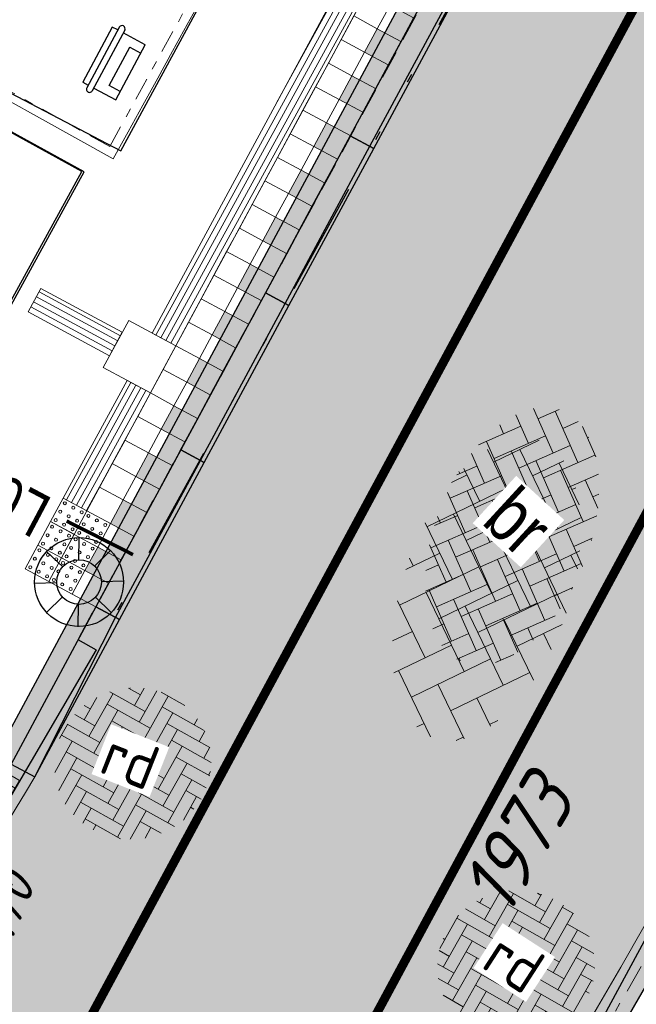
# Model space of a CAD drawing. Header units: metres. Extents: x 111546 to 149831, y 498798 to 507863.
# Tile 841 of 1056: x 111916 to 111923, y 501718 to 501729. Entities that reach past the tile are written whole.
import ezdxf
from ezdxf.enums import TextEntityAlignment as Align

# ---------------------------------------------------------------- set-up
doc = ezdxf.new("R2010")
doc.units = ezdxf.units.M
for name, pattern in [('DASHDOT', [25.4, 12.7, -6.35, 0, -6.35]), ('DASHDOT2', [12.7, 6.35, -3.175, 0, -3.175]), ('DIVIDE', [31.75, 12.7, -6.35, 0, -6.35, 0, -6.35]), ('HIDDEN2', [4.7625, 3.175, -1.5875]), ('JIS_02_0.7', [1.35, 0.75, -0.6]), ('VW-1-1_STREEP', [2, 1, -1])]:
    doc.linetypes.add(name, pattern=pattern)
for name, color, linetype in [('0-hoogte mv-bestaand', 253, 'Continuous'), ('2-bs-Streng regenwater  aanlegjaar', 252, 'Continuous'), ('3-bs-materiaal scheiding', 200, 'HIDDEN2'), ('3-detail-tegels', 7, 'Continuous'), ('3-nw-abri', 3, 'Continuous'), ('3-nw-bushalte-mindervalide-verwijderen deze layer', 7, 'Continuous'), ('3-NW-HV-316010+318010-Afwerken zandbed voor wegfundering en menggranulaat-opp', 20, 'Continuous'), ('3-nw-markering', 7, 'Continuous'), ('3-nw-object-hondepoepbakken en afvalbakken', 2, 'Continuous'), ('3-vw-abri', 2, 'Continuous'), ('3-vw-band-bushalteband', 151, 'DIVIDE'), ('3-vw-band-ob 6x20', 30, 'Continuous'), ('3-vw-band-trb-13-15x25', 230, 'Continuous'), ('3-vw-HV-304010-Opbreken tegels-opp', 150, 'AI-KADASTRAAL'), ('3-vw-lichtmast- ter (ver)plaatsen-verwijderen', 200, 'Continuous'), ('3-vw-verkeersbord tekst', 3, 'JIS_02_0.7')]:
    doc.layers.add(name, color=color, linetype=linetype)
for name, color, linetype, lineweight in [('3-nw-arcering-rijweg', 7, 'Continuous', 13), ('3-nw-band-bushalteband-HOV band Struijk verwo', 7, 'Continuous', 13), ('3-nw-band-ob 10x20', 7, 'Continuous', 13), ('3-nw-band-ob 10x20-achterkant', 7, 'DASHDOT', 13), ('3-nw-band-trb18-20x20-achterkant-stelspecie', 103, 'DASHDOT2', 15), ('3-nw-band-trb18-20x20-voorkant-stelspecie', 103, 'Continuous', 15), ('3-nw-bushalte-mindervalide-N', 7, 'Continuous', 15), ('3-nw-kolk trottoir', 7, 'Continuous', 13), ('3-nw-mat-gel-geleidelijn tegels', 7, 'Continuous', 13), ('3-nw-text-20-herinrichting', 7, 'Continuous', 15), ('3-vw-kolk-trottoirkolk', 50, 'Continuous', 13), ('3-vw-object-hondepoepbakken en afvalbakken', 7, 'Continuous', 13), ('3-vw-verharding', 3, 'Continuous', 15), ('3-vw-verkeersbord-paal', 7, 'Continuous', 15)]:
    doc.layers.add(name, color=color, linetype=linetype, lineweight=lineweight)
doc.layers.add('3-nw-menggranulaat', color=7, linetype='Continuous', lineweight=13, true_color=0xebebeb)
doc.styles.get("Standard").update_dxf_attribs({"font": 'isocp-ie.shx'})
doc.styles.add('veysel', font='isocp-ie.shx', dxfattribs={"height": 0.1})
doc.styles.add('Zaanstad 1-100 3.5mm', font='ARIALN.TTF', dxfattribs={"height": 0.35})
doc.styles.add('Zaanstad 1-200 1.8mm', font='ARIALN.TTF', dxfattribs={"height": 0.36})
doc.linetypes.add('AI-KADASTRAAL', pattern='A,5.5,-2,["K",Standard,S=1.8,R=0,X=0,Y=-0.9],-2,5.5,-2,[5,NLCS.SHX,S=0.75,R=0,X=0,Y=0],-2', length=19)

# ---------------------------------------------------------------- blocks, each defined once
blk = doc.blocks.new('Q21')
at = {"color": 0, "linetype": 'ByBlock', "lineweight": -2}
for p, q in [((-0.003, 0.25), (0.001, 0.5)), ((-0.181, 0.172), (-0.363, 0.343)), ((0.173, 0.18), (0.351, 0.353)), ((0.25, 0.008), (0.5, 0.015)), ((-0.25, -0.008), (-0.5, -0.015)), ((-0.186, -0.167), (-0.365, -0.341)), ((0.183, -0.171), (0.357, -0.336)), ((-0.01, -0.25), (-0.014, -0.5))]:
    blk.add_line(p, q, dxfattribs=at)
for radius in [0.498, 0.25]:
    blk.add_circle((0, 0), radius, dxfattribs=at)
blk = doc.blocks.new('3-vw-BSS keperverband')
at = {"ltscale": 0.1}
for p, q in [((-2.151, 0.958), (-0.136, 2.972)), ((-2.151, 2.442), (-1.769, 2.824)), ((0.293, 2.969), (1.562, 1.7)), ((0.819, 2.442), (1.273, 2.897)), ((-2.4, 2.692), (-1.408, 1.7)), ((0.819, 0.958), (2.523, 2.661)), ((-5.121, 0.958), (-3.949, 2.129)), ((-3.521, 2.327), (-1.408, 0.215)), ((-0.666, 2.442), (1.562, 0.215)), ((2.304, 2.442), (4.531, 0.215)), ((-4.488, 1.81), (-4.378, 1.7)), ((4.298, 1.934), (4.531, 1.7)), ((-5.121, -0.527), (-2.893, 1.7)), ((-2.151, -0.527), (0.077, 1.7)), ((0.819, -0.527), (3.047, 1.7)), ((3.789, 0.958), (4.578, 1.747)), ((-5.259, 1.096), (-4.378, 0.215)), ((-3.636, 0.958), (-1.408, -1.27)), ((-0.666, 0.958), (1.562, -1.27)), ((2.304, 0.958), (4.531, -1.27)), ((3.789, -0.527), (5.324, 1.007)), ((5.274, 0.958), (5.469, 0.763)), ((-5.658, 0.01), (-4.378, -1.27)), ((-4.735, -1.627), (-2.893, 0.215)), ((-2.151, -2.012), (0.077, 0.215)), ((0.819, -2.012), (3.047, 0.215)), ((3.789, -2.012), (5.651, -0.15)), ((-3.636, -0.527), (-1.408, -2.755)), ((-0.666, -0.527), (1.562, -2.755)), ((2.304, -0.527), (3.92, -2.144)), ((5.274, -0.527), (5.482, -0.736)), ((-3.818, -2.194), (-2.893, -1.27)), ((-1.517, -2.864), (0.077, -1.27)), ((1.442, -2.875), (3.047, -1.27)), ((-3.636, -2.012), (-3.194, -2.454)), ((-0.666, -2.012), (0.291, -2.969)), ((2.304, -2.012), (2.858, -2.566)), ((-0.14, -2.972), (0.077, -2.755))]:
    blk.add_line(p, q, dxfattribs=at)
blk = doc.blocks.new('straatkolk_M')
at = {"linetype": 'Continuous'}
for p, q in [((-0.404, 0.475), (-0.569, -0.255)), ((0.569, 0.255), (-0.404, 0.475)), ((0.569, 0.255), (0.404, -0.475)), ((0.404, -0.475), (-0.569, -0.255))]:
    blk.add_line(p, q, dxfattribs=at)
blk = doc.blocks.new('Bestaande trottoirkolk')
for points in [[(-0.4, 0.374), (-0.4, 0.748)], [(-0.2, 0.374), (-0.2, 0.748)], [(0, 0.374), (0, 0.748)], [(0.2, 0.374), (0.2, 0.748)], [(0.4, 0.374), (0.4, 0.748)], [(-0.499, 0.374), (0.499, 0.374)]]:
    blk.add_lwpolyline(points)
at = {"rotation": 12.74062106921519}
blk.add_blockref('straatkolk_M', (0, 0.374), dxfattribs=at)
blk = doc.blocks.new('3-vuilnisbak')
for points in [[(0.35, 0.14), (0.35, 0.42), (-0.35, 0.42), (-0.35, 0.14)], [(0.245, 0.42), (0.245, 0.28), (-0.245, 0.28), (-0.245, 0.42)], [(-0.385, 0.14), (0.385, 0.14)], [(-0.383, 0.07), (0.385, 0.07)], [(-0.35, 0.07), (-0.35, 0), (0.35, 0), (0.35, 0.07)]]:
    blk.add_lwpolyline(points)
for centre, start, end in [((-0.385, 0.105), 90, 270), ((0.385, 0.105), 270, 90)]:
    blk.add_arc(centre, 0.035, start, end)
blk = doc.blocks.new('*U420')
blk.add_line((0.225, 0), (-0.225, 0))
for points in [[(-0.28, -0.262), (-0.28, 0)], [(0, -0.262), (0, 0)], [(-0.14, -0.262), (-0.14, 0)], [(0.14, -0.262), (0.14, 0)], [(0.28, -0.262), (0.28, 0)], [(0.349, -0.262), (-0.349, -0.262)]]:
    blk.add_lwpolyline(points)
at = {"xscale": -0.7000000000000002, "yscale": 0.7000000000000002, "zscale": 0.7000000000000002, "rotation": 347.2593789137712}
blk.add_blockref('straatkolk_M', (0, -0.262), dxfattribs=at)
at = {"linetype": 'DASHDOT', "lineweight": 5, "width": 0.665014}
blk.add_text('tk', height=0.3703, rotation=179.9746, dxfattribs=at).set_placement((0.214, 0.438))
blk = doc.blocks.new('HOV band Struijk Verwo - verloopband naar 13-15 lang 2.00 m')
blk.add_lwpolyline([(0, 0), (2, 0), (2, 0.3), (0, 0.3)], close=True)
blk.add_lwpolyline([(0, 0), (2, 0.05)])
blk = doc.blocks.new('HOV band Struijk Verwo - lang 2.00 meter')
blk.add_lwpolyline([(0, 0), (2, 0), (2, 0.3), (0, 0.3)], close=True)
blk.add_lwpolyline([(0, 0.05), (2, 0.05)])
blk = doc.blocks.new('A$C64341721')
at = {"ltscale": 0.02}
blk.add_lwpolyline([(0.203, 0.221), (0.424, 0.018), (0.221, -0.203), (0, 0)], close=True, dxfattribs=at)
for centre in [(0.205, 0.161), (0.06, 0.003), (0.133, 0.082), (0.212, 0.009), (0.285, 0.088), (0.364, 0.015), (0.139, -0.07), (0.291, -0.064), (0.219, -0.143)]:
    blk.add_circle(centre, 0.0169, dxfattribs=at)

msp = doc.modelspace()

# ---------------------------------------------------------------- hatches: boundary and pattern name
at = {"layer": '3-nw-arcering-rijweg'}
h = msp.add_hatch(dxfattribs=at)
h.set_pattern_fill('AVH-BSS_KEIFORMAAT_ELLEBOOG', color=256, scale=2, angle=93.73247, pattern_type=2)
h.set_pattern_definition([(113.756, (111921.45859, 501724.6872), (-0.276803, 0.10761), [0.63, -0.21]), (23.756, (111921.07417, 501724.51802), (-0.276803, 0.10761), [0.63, -0.21])])
edge = h.paths.add_edge_path()
edge.add_ellipse((111921.6158, 501722.8798), major_axis=(-0.5538, -1.4092), ratio=0.5677801, start_angle=0, end_angle=360)
h = msp.add_hatch(dxfattribs=at)
h.set_pattern_fill('AVH-BSS_DIKFORMAAT_ELLEBOOG', color=256, scale=2, pattern_type=2)
h.set_pattern_definition([(60.802, (111917.11857, 501721.92052), (-0.0531446, 0.187786), [0.552, -0.276]), (330.802, (111916.75717, 501722.12248), (-0.0531446, 0.187786), [0.552, -0.276])])
edge = h.paths.add_edge_path()
edge.add_ellipse((111917.3655, 501720.3309), major_axis=(0.8297, 0.3028), ratio=0.9556885, start_angle=0, end_angle=360)
h = msp.add_hatch(dxfattribs=at)
h.set_pattern_fill('AVH-BSS_DIKFORMAAT_ELLEBOOG', color=256, scale=2, pattern_type=2)
h.set_pattern_definition([(60.419, (111923.61411, 501719.01647), (-0.051889, 0.188137), [0.552, -0.276]), (330.419, (111923.25407, 501719.22084), (-0.051889, 0.188137), [0.552, -0.276])])
edge = h.paths.add_edge_path()
edge.add_ellipse((111921.6597, 501718.0631), major_axis=(0.8731, 0.1335), ratio=0.9556885, start_angle=0, end_angle=360)
at = {"layer": '3-nw-band-bushalteband-HOV band Struijk verwo', "lineweight": 9}
h = msp.add_hatch(color=256, dxfattribs=at)
h.dxf.hatch_style = 1
h.paths.add_polyline_path([(111919.9624, 501728.3024), (111920.1048, 501728.5664), (111920.3689, 501728.424), (111920.2265, 501728.16)])
h = msp.add_hatch(color=256, dxfattribs=at)
h.dxf.hatch_style = 1
h.paths.add_polyline_path([(111919.6776, 501727.7743), (111919.82, 501728.0383), (111920.0841, 501727.8959), (111919.9417, 501727.6319)])
h = msp.add_hatch(color=256, dxfattribs=at)
h.dxf.hatch_style = 1
h.paths.add_polyline_path([(111919.3928, 501727.2462), (111919.5352, 501727.5102), (111919.7992, 501727.3678), (111919.6568, 501727.1038)])
h = msp.add_hatch(color=256, dxfattribs=at)
h.dxf.hatch_style = 1
h.paths.add_polyline_path([(111919.108, 501726.7181), (111919.2504, 501726.9821), (111919.5144, 501726.8397), (111919.372, 501726.5757)])
h = msp.add_hatch(color=256, dxfattribs=at)
h.dxf.hatch_style = 1
h.paths.add_polyline_path([(111918.8232, 501726.19), (111918.9656, 501726.4541), (111919.2296, 501726.3116), (111919.0872, 501726.0476)])
h = msp.add_hatch(color=256, dxfattribs=at)
h.dxf.hatch_style = 1
h.paths.add_polyline_path([(111918.5383, 501725.6619), (111918.6807, 501725.926), (111918.9448, 501725.7836), (111918.8024, 501725.5195)])
h = msp.add_hatch(color=256, dxfattribs=at)
h.dxf.hatch_style = 1
h.paths.add_polyline_path([(111918.2535, 501725.1338), (111918.3959, 501725.3979), (111918.66, 501725.2555), (111918.5176, 501724.9914)])
h = msp.add_hatch(color=256, dxfattribs=at)
h.dxf.hatch_style = 1
h.paths.add_polyline_path([(111917.9687, 501724.6057), (111918.1111, 501724.8698), (111918.3752, 501724.7274), (111918.2327, 501724.4633)])
h = msp.add_hatch(color=256, dxfattribs=at)
h.dxf.hatch_style = 1
h.paths.add_polyline_path([(111917.6839, 501724.0777), (111917.8263, 501724.3417), (111918.0903, 501724.1993), (111917.9479, 501723.9352)])
h = msp.add_hatch(color=256, dxfattribs=at)
h.dxf.hatch_style = 1
h.paths.add_polyline_path([(111917.3991, 501723.5496), (111917.5415, 501723.8136), (111917.8055, 501723.6712), (111917.6631, 501723.4072)])
h = msp.add_hatch(color=256, dxfattribs=at)
h.dxf.hatch_style = 1
h.paths.add_polyline_path([(111917.1143, 501723.0215), (111917.2567, 501723.2855), (111917.5207, 501723.1431), (111917.3783, 501722.8791)])
h = msp.add_hatch(color=256, dxfattribs=at)
h.dxf.hatch_style = 1
h.paths.add_polyline_path([(111916.8294, 501722.4934), (111916.9718, 501722.7574), (111917.2359, 501722.615), (111917.0935, 501722.351)])
at = {"layer": '3-nw-bushalte-mindervalide-N', "ltscale": 0.02}
h = msp.add_hatch(dxfattribs=at)
h.set_pattern_fill('ANSI31', color=256, scale=0.02, angle=425.81403)
h.set_pattern_definition([(61.2893, (111915.90082, 501721.45924), (-0.0556931, 0.0305046), [])])
h.paths.add_polyline_path([(111921.8589, 501733.074), (111922.1193, 501732.9335), (111917.8471, 501725.0122), (111917.583, 501725.1546)])
h = msp.add_hatch(dxfattribs=at)
h.set_pattern_fill('ANSI31', color=256, scale=0.02, angle=336.18511)
h.set_pattern_definition([(331.6604, (111912.605396, 501727.327945), (0.03014325, 0.0558895), [])])
h.paths.add_polyline_path([(111917.2478, 501725.165), (111917.1054, 501724.9009), (111916.194, 501725.3925), (111916.3364, 501725.6566)])
h = msp.add_hatch(dxfattribs=at)
h.set_pattern_fill('ANSI31', color=256, scale=0.02, angle=425.81403)
h.set_pattern_definition([(61.2893, (111915.31879, 501720.38007), (-0.0556931, 0.0305046), [])])
h.paths.add_polyline_path([(111917.3017, 501724.6246), (111917.5623, 501724.4841), (111916.8502, 501723.1639), (111916.5862, 501723.3063)])
at = {"layer": '3-nw-menggranulaat', "ltscale": 0.02}
h = msp.add_hatch(color=256, dxfattribs=at)
h.dxf.hatch_style = 1
edge = h.paths.add_edge_path(flags=17)
edge.add_line((111945.4205, 501891.0356), (111945.6729, 501890.794))
edge.add_line((111945.6729, 501890.794), (111945.6874, 501890.807))
edge.add_line((111945.6874, 501890.807), (111945.7046, 501890.8177))
edge.add_line((111945.7046, 501890.8177), (111945.7238, 501890.8259))
edge.add_line((111945.7238, 501890.8259), (111945.7445, 501890.8318))
edge.add_line((111945.7445, 501890.8318), (111945.7662, 501890.8351))
edge.add_line((111945.7662, 501890.8351), (111945.7883, 501890.836))
edge.add_line((111945.7883, 501890.836), (111945.8102, 501890.8344))
edge.add_line((111945.8102, 501890.8344), (111945.8314, 501890.8303))
edge.add_line((111945.8314, 501890.8303), (111945.8513, 501890.8237))
edge.add_line((111945.8513, 501890.8237), (111945.8693, 501890.8145))
edge.add_line((111945.8693, 501890.8145), (111945.8849, 501890.8028))
edge.add_arc((111943.4234, 501888.1077), 3.65, -30.75903, 47.59341, ccw=False)
edge.add_line((111946.56, 501886.241), (111946.396, 501885.9655))
edge.add_line((111946.396, 501885.9655), (111953.9762, 501881.4542))
edge.add_line((111953.9762, 501881.4542), (111958.2826, 501888.69))
edge.add_line((111958.2826, 501888.69), (111956.8741, 501889.9773))
edge.add_line((111956.8741, 501889.9773), (111951.4568, 501894.3664))
edge.add_line((111951.4568, 501894.3664), (111933.3048, 501910.9454))
edge.add_arc((111934.4175, 501912.1637), 1.65, 137.59341, 227.59341, ccw=False)
edge.add_line((111933.1992, 501913.2764), (111952.7546, 501934.6874))
edge.add_line((111952.7546, 501934.6874), (111952.7652, 501934.6999))
edge.add_line((111952.7652, 501934.6999), (111952.7884, 501934.7244))
edge.add_line((111952.7884, 501934.7244), (111958.8189, 501941.3271))
edge.add_arc((111962.9907, 501937.5168), 5.65, 65.58791, 137.59341, ccw=False)
edge.add_line((111965.3258, 501942.6617), (111990.2953, 501931.3286))
edge.add_line((111990.2953, 501931.3286), (111992.5123, 501928.7742))
edge.add_line((111992.5123, 501928.7742), (111996.2832, 501938.3855))
edge.add_line((111996.2832, 501938.3855), (111993.0828, 501937.6602))
edge.add_line((111993.0828, 501937.6602), (111947.8566, 501958.1872))
edge.add_line((111947.8566, 501958.1872), (111944.1829, 501950.2846))
edge.add_line((111944.1829, 501950.2846), (111946.0273, 501949.4554))
edge.add_arc((111943.3152, 501943.3934), 6.641, -41.72574, 65.89655, ccw=False)
edge.add_line((111948.2716, 501938.9734), (111948.2104, 501938.9056))
edge.add_line((111948.2104, 501938.9056), (111948.1767, 501938.8686))
edge.add_line((111948.1767, 501938.8686), (111919.7385, 501908.7564))
edge.add_line((111919.7385, 501908.7564), (111924.5965, 501904.3126))
edge.add_line((111924.5965, 501904.3126), (111926.7841, 501906.8548))
edge.add_line((111926.7841, 501906.8548), (111926.8718, 501906.9396))
edge.add_arc((111927.9845, 501905.4644), 1.8478, 39.9448, 127.02577, ccw=False)
edge.add_line((111929.4011, 501906.6508), (111929.3935, 501906.5287))
edge.add_line((111929.3935, 501906.5287), (111929.4066, 501906.5141))
edge.add_line((111929.4066, 501906.5141), (111929.4175, 501906.497))
edge.add_line((111929.4175, 501906.497), (111929.426, 501906.4777))
edge.add_line((111929.426, 501906.4777), (111929.4321, 501906.4569))
edge.add_line((111929.4321, 501906.4569), (111929.4359, 501906.4352))
edge.add_line((111929.4359, 501906.4352), (111929.4371, 501906.4131))
edge.add_line((111929.4371, 501906.4131), (111929.4359, 501906.3911))
edge.add_line((111929.4359, 501906.3911), (111929.4321, 501906.3699))
edge.add_line((111929.4321, 501906.3699), (111929.4257, 501906.35))
edge.add_line((111929.4257, 501906.35), (111929.4167, 501906.3319))
edge.add_line((111929.4167, 501906.3319), (111929.338, 501906.2428))
edge.add_line((111929.338, 501906.2428), (111945.4205, 501891.0356))
edge = h.paths.add_edge_path()
edge.add_line((111939.0689, 501884.2217), (111923.2649, 501898.6751))
edge.add_line((111923.2649, 501898.6751), (111923.0035, 501899.3073))
edge.add_line((111923.0035, 501899.3073), (111922.989, 501899.2943))
edge.add_line((111922.989, 501899.2943), (111922.9719, 501899.2837))
edge.add_line((111922.9719, 501899.2837), (111922.9527, 501899.2756))
edge.add_line((111922.9527, 501899.2756), (111922.932, 501899.2699))
edge.add_line((111922.932, 501899.2699), (111922.9104, 501899.2666))
edge.add_line((111922.9104, 501899.2666), (111922.8883, 501899.2659))
edge.add_line((111922.8883, 501899.2659), (111922.8665, 501899.2676))
edge.add_line((111922.8665, 501899.2676), (111922.8453, 501899.2718))
edge.add_line((111922.8453, 501899.2718), (111922.8254, 501899.2785))
edge.add_line((111922.8254, 501899.2785), (111922.8074, 501899.2877))
edge.add_line((111922.8074, 501899.2877), (111922.7918, 501899.2994))
edge.add_line((111922.7918, 501899.2994), (111922.7244, 501899.361))
edge.add_arc((111923.7904, 501900.8134), 1.8016, 142.46827, 233.72181, ccw=False)
edge.add_line((111922.3617, 501901.9109), (111924.5902, 501904.3072))
edge.add_line((111924.5902, 501904.3072), (111919.7344, 501908.7519))
edge.add_line((111919.7344, 501908.7519), (111909.1625, 501897.0827))
edge.add_line((111909.1625, 501897.0827), (111913.8523, 501892.7753))
edge.add_line((111913.8523, 501892.7753), (111915.8761, 501894.9148))
edge.add_arc((111917.0874, 501893.8799), 1.5932, 61.0323, 139.48943, ccw=False)
edge.add_line((111917.8591, 501895.2738), (111918.9555, 501894.4073))
edge.add_line((111918.9555, 501894.4073), (111918.9686, 501894.3928))
edge.add_line((111918.9686, 501894.3928), (111918.9794, 501894.3756))
edge.add_line((111918.9794, 501894.3756), (111918.9879, 501894.3564))
edge.add_line((111918.9879, 501894.3564), (111918.9939, 501894.3357))
edge.add_line((111918.9939, 501894.3357), (111918.9976, 501894.314))
edge.add_line((111918.9976, 501894.314), (111918.9988, 501894.2919))
edge.add_line((111918.9988, 501894.2919), (111918.9974, 501894.27))
edge.add_line((111918.9974, 501894.27), (111918.9936, 501894.2488))
edge.add_line((111918.9936, 501894.2488), (111918.9871, 501894.2289))
edge.add_line((111918.9871, 501894.2289), (111918.9781, 501894.2108))
edge.add_line((111918.9781, 501894.2108), (111918.9664, 501894.1952))
edge.add_line((111918.9664, 501894.1952), (111937.2225, 501877.2639))
edge.add_line((111937.2225, 501877.2639), (111937.3506, 501877.4043))
edge.add_line((111937.3506, 501877.4043), (111937.3651, 501877.4173))
edge.add_line((111937.3651, 501877.4173), (111937.3822, 501877.4279))
edge.add_line((111937.3822, 501877.4279), (111937.4014, 501877.4361))
edge.add_line((111937.4014, 501877.4361), (111937.4221, 501877.4419))
edge.add_line((111937.4221, 501877.4419), (111937.4437, 501877.4452))
edge.add_line((111937.4437, 501877.4452), (111937.4658, 501877.446))
edge.add_line((111937.4658, 501877.446), (111937.4876, 501877.4444))
edge.add_line((111937.4876, 501877.4444), (111937.5088, 501877.4403))
edge.add_line((111937.5088, 501877.4403), (111937.5286, 501877.4336))
edge.add_line((111937.5286, 501877.4336), (111937.5466, 501877.4245))
edge.add_line((111937.5466, 501877.4245), (111937.5622, 501877.4128))
edge.add_line((111937.5622, 501877.4128), (111938.7544, 501876.3239))
edge.add_arc((111936.2929, 501873.6289), 3.65, -30.75903, 47.59341, ccw=False)
edge.add_line((111939.4294, 501871.7622), (111938.385, 501870.0074))
edge.add_arc((111935.2485, 501871.8741), 3.65, 245.34011, 329.24097, ccw=False)
edge.add_line((111933.7256, 501868.557), (111929.0206, 501864.0685))
edge.add_arc((111924.456, 501860.7388), 5.65, -42.41791, 36.11015, ccw=False)
edge.add_line((111928.6271, 501856.9276), (111889.9448, 501814.5917))
edge.add_line((111889.9448, 501814.5917), (111889.9191, 501814.5632))
edge.add_line((111889.9191, 501814.5632), (111886.2337, 501810.5301))
edge.add_arc((111888.7069, 501808.2704), 3.35, 137.58209, 197.54111)
edge.add_line((111885.5126, 501807.2607), (111890.1896, 501792.4643))
edge.add_arc((111884.8023, 501790.7615), 5.65, -42.58489, 17.54111, ccw=False)
edge.add_line((111888.9623, 501786.9382), (111860.4469, 501755.9116))
edge.add_line((111860.4469, 501755.9116), (111859.2031, 501754.8538))
edge.add_arc((111856.663, 501757.1884), 3.45, 227.41511, 317.41511, ccw=False)
edge.add_line((111854.3284, 501754.6482), (111853.4568, 501755.1777))
edge.add_line((111853.4568, 501755.1777), (111841.6617, 501766.0181))
edge.add_line((111841.6617, 501766.0181), (111839.7535, 501767.7719))
edge.add_line((111839.7535, 501767.7719), (111835.8964, 501763.5751))
edge.add_line((111835.8964, 501763.5751), (111836.3161, 501763.1893))
edge.add_line((111836.3161, 501763.1893), (111876.9192, 501725.8727))
edge.add_line((111876.9192, 501725.8727), (111896.1196, 501708.2263))
edge.add_line((111896.1196, 501708.2263), (111899.9767, 501712.4231))
edge.add_line((111899.9767, 501712.4231), (111865.4492, 501744.1559))
edge.add_line((111865.4492, 501744.1559), (111865.3726, 501744.498))
edge.add_arc((111868.3838, 501747.7744), 4.45, 137.6472, 227.41511, ccw=False)
edge.add_line((111865.0952, 501750.7724), (111898.3784, 501787.2824))
edge.add_arc((111895.9027, 501789.5392), 3.35, 317.64716, 383.53609)
edge.add_line((111898.974, 501790.877), (111897.9326, 501793.2678))
edge.add_line((111897.9326, 501793.2678), (111893.2508, 501804.0168))
edge.add_arc((111897.6973, 501805.9535), 4.85, 137.58209, 203.53609, ccw=False)
edge.add_line((111894.1169, 501809.225), (111896.1368, 501811.4357))
edge.add_line((111896.1368, 501811.4357), (111933.9229, 501852.7908))
edge.add_arc((111938.094, 501848.9797), 5.65, 58.6164, 137.58209, ccw=False)
edge.add_line((111941.0363, 501853.8031), (111953.1191, 501846.4325))
edge.add_line((111953.1191, 501846.4325), (111956.6082, 501852.1523))
edge.add_line((111956.6082, 501852.1523), (111946.6541, 501858.2243))
edge.add_arc((111949.5965, 501863.0477), 5.65, 149.24097, 238.6164, ccw=False)
edge.add_line((111944.7413, 501865.9373), (111953.9493, 501881.412))
edge.add_line((111953.9493, 501881.412), (111946.3755, 501885.9311))
edge.add_line((111946.3755, 501885.9311), (111945.5156, 501884.4862))
edge.add_arc((111942.3791, 501886.3529), 3.65, 227.59341, 329.24097, ccw=False)
edge.add_line((111939.9176, 501883.6579), (111939.889, 501883.6834))
edge.add_line((111939.889, 501883.6834), (111939.8577, 501883.7108))
edge.add_line((111939.8577, 501883.7108), (111939.7902, 501883.77))
edge.add_line((111939.7902, 501883.77), (111939.7218, 501883.8337))
edge.add_line((111939.7218, 501883.8337), (111939.6895, 501883.8666))
edge.add_line((111939.6895, 501883.8666), (111939.6596, 501883.8999))
edge.add_line((111939.6596, 501883.8999), (111939.6328, 501883.9333))
edge.add_line((111939.6328, 501883.9333), (111939.6101, 501883.9666))
edge.add_line((111939.6101, 501883.9666), (111939.5924, 501883.9996))
edge.add_line((111939.5924, 501883.9996), (111939.5804, 501884.032))
edge.add_line((111939.5804, 501884.032), (111939.5751, 501884.0637))
edge.add_line((111939.5751, 501884.0637), (111939.5772, 501884.0942))
edge.add_line((111939.5772, 501884.0942), (111939.5814, 501884.109))
edge.add_line((111939.5814, 501884.109), (111939.5877, 501884.1235))
edge.add_line((111939.5877, 501884.1235), (111939.5963, 501884.1376))
edge.add_line((111939.5963, 501884.1376), (111939.3596, 501884.0053))
edge.add_line((111939.3596, 501884.0053), (111939.0689, 501884.2217))
edge = h.paths.add_edge_path(flags=17)
edge.add_line((111933.0577, 501869.1111), (111912.895, 501887.549))
edge.add_line((111912.895, 501887.549), (111912.8805, 501887.5359))
edge.add_line((111912.8805, 501887.5359), (111912.8633, 501887.5253))
edge.add_line((111912.8633, 501887.5253), (111912.8441, 501887.517))
edge.add_line((111912.8441, 501887.517), (111912.8234, 501887.5112))
edge.add_line((111912.8234, 501887.5112), (111912.8017, 501887.5079))
edge.add_line((111912.8017, 501887.5079), (111912.7796, 501887.507))
edge.add_line((111912.7796, 501887.507), (111912.7577, 501887.5086))
edge.add_line((111912.7577, 501887.5086), (111912.7366, 501887.5127))
edge.add_line((111912.7366, 501887.5127), (111912.7167, 501887.5193))
edge.add_line((111912.7167, 501887.5193), (111912.6986, 501887.5285))
edge.add_line((111912.6986, 501887.5285), (111912.683, 501887.5402))
edge.add_line((111912.683, 501887.5402), (111912.2714, 501887.9162))
edge.add_arc((111913.4223, 501889.4072), 1.8836, 145.26236, 232.33447, ccw=False)
edge.add_line((111911.8745, 501890.4805), (111913.8494, 501892.7722))
edge.add_line((111913.8494, 501892.7722), (111909.1549, 501897.0744))
edge.add_line((111909.1549, 501897.0744), (111901.8785, 501889.0129))
edge.add_line((111901.8785, 501889.0129), (111928.2662, 501864.9107))
edge.add_arc((111924.456, 501860.7388), 5.65, 37.7584, 47.59468, ccw=False)
edge.add_line((111928.9229, 501864.1984), (111933.6754, 501868.5805))
edge.add_arc((111935.2485, 501871.8741), 3.65, 233.53134, 244.47053, ccw=False)
edge.add_line((111933.079, 501868.9388), (111933.0701, 501868.9465))
edge.add_line((111933.0701, 501868.9465), (111933.0624, 501868.9556))
edge.add_line((111933.0624, 501868.9556), (111933.0558, 501868.9659))
edge.add_line((111933.0558, 501868.9659), (111933.0502, 501868.9772))
edge.add_line((111933.0502, 501868.9772), (111933.0458, 501868.9893))
edge.add_line((111933.0458, 501868.9893), (111933.0424, 501869.0021))
edge.add_line((111933.0424, 501869.0021), (111933.039, 501869.0288))
edge.add_line((111933.039, 501869.0288), (111933.0399, 501869.056))
edge.add_line((111933.0399, 501869.056), (111933.0451, 501869.0822))
edge.add_line((111933.0451, 501869.0822), (111933.0493, 501869.0944))
edge.add_line((111933.0493, 501869.0944), (111933.0545, 501869.1059))
edge.add_line((111933.0545, 501869.1059), (111933.0608, 501869.1163))
edge.add_line((111933.0608, 501869.1163), (111933.0682, 501869.1256))
edge.add_line((111933.0682, 501869.1256), (111933.0577, 501869.1111))
edge = h.paths.add_edge_path()
edge.add_line((111992.5179, 501928.7676), (111994.7292, 501926.2197))
edge.add_line((111994.7292, 501926.2197), (111992.7618, 501920.8852))
edge.add_line((111992.7618, 501920.8852), (111990.9535, 501916.2577))
edge.add_line((111990.9535, 501916.2577), (111987.3966, 501907.1552))
edge.add_line((111987.3966, 501907.1552), (111984.5685, 501905.9622))
edge.add_line((111984.5685, 501905.9622), (111979.6175, 501893.2924))
edge.add_line((111979.6175, 501893.2924), (111980.8658, 501890.4421))
edge.add_line((111980.8658, 501890.4421), (111966.3394, 501853.2677))
edge.add_arc((112199.3326, 501762.2227), 250.15, 158.656294, 158.959504)
edge.add_line((111965.8609, 501852.0335), (111958.2211, 501851.1683))
edge.add_line((111958.2211, 501851.1683), (111956.6509, 501852.1262))
edge.add_line((111956.6509, 501852.1262), (111953.1617, 501846.4064))
edge.add_line((111953.1617, 501846.4064), (111954.801, 501845.4065))
edge.add_line((111954.801, 501845.4065), (111961.2929, 501839.1012))
edge.add_arc((112172.9168, 501770.2756), 222.5345, 161.984141, 163.432257)
edge.add_line((111959.6211, 501833.7311), (111947.8873, 501794.3967))
edge.add_arc((111619.3818, 501892.3933), 342.8107, 334.016078, 343.389614, ccw=False)
edge.add_line((111927.5402, 501742.2014), (111914.6403, 501718.2034))
edge.add_arc((111619.3446, 501892.406), 342.85, 327.803063, 329.462534, ccw=False)
edge.add_line((111909.4717, 501709.7249), (111902.159, 501710.4174))
edge.add_line((111902.159, 501710.4174), (111900.0135, 501712.3893))
edge.add_line((111900.0135, 501712.3893), (111896.1564, 501708.1925))
edge.add_line((111896.1564, 501708.1925), (111898.3692, 501706.1588))
edge.add_line((111898.3692, 501706.1588), (111901.9376, 501698.2777))
edge.add_arc((111620.0913, 501891.8095), 341.8946, 319.976566, 325.524268, ccw=False)
edge.add_line((111881.9079, 501671.9368), (111875.8132, 501664.6874))
edge.add_line((111875.8132, 501664.6874), (111881.8015, 501659.8582))
edge.add_line((111881.8015, 501659.8582), (111887.6852, 501667.154))
edge.add_arc((111619.6416, 501892.2362), 350.0133, 319.979072, 330.881819)
edge.add_line((111925.4195, 501721.9153), (111934.2415, 501738.8209))
edge.add_arc((111619.6416, 501892.2362), 350.0133, 334.00373, 336.636623)
edge.add_line((111940.9568, 501753.4345), (111946.615, 501767.3333))
edge.add_arc((111619.5305, 501892.3164), 350.15, 339.087525, 343.389614)
edge.add_line((111955.069, 501792.2218), (111966.8024, 501831.5546))
edge.add_arc((112199.5184, 501762.133), 242.85, 158.656294, 163.389614, ccw=False)
edge.add_line((111973.3246, 501850.5211), (111996.8969, 501910.8449))
edge.add_line((111996.8969, 501910.8449), (111999.7725, 501918.2039))
edge.add_line((111999.7725, 501918.2039), (112014.2094, 501957.3484))
edge.add_line((112014.2094, 501957.3484), (112017.327, 501965.8015))
edge.add_line((112017.327, 501965.8015), (112023.9953, 501969.4553))
edge.add_line((112023.9953, 501969.4553), (112025.9918, 501974.4606))
edge.add_line((112025.9918, 501974.4606), (112023.5855, 501976.2269))
edge.add_line((112023.5855, 501976.2269), (112024.3517, 501978.5545))
edge.add_line((112024.3517, 501978.5545), (112022.3088, 501979.3064))
edge.add_line((112022.3088, 501979.3064), (112022.8152, 501980.6823))
edge.add_line((112022.8152, 501980.6823), (112015.7803, 501983.2979))
edge.add_line((112015.7803, 501983.2979), (112012.7309, 501975.0297))
edge.add_line((112012.7309, 501975.0297), (111999.4836, 501939.1108))
edge.add_line((111999.4836, 501939.1108), (111996.2923, 501938.3876))
edge.add_line((111996.2923, 501938.3876), (111992.5179, 501928.7676))
edge = h.paths.add_edge_path()
edge.add_line((112022.6664, 501569.4539), (112021.9525, 501567.8914))
edge.add_arc((112022.5437, 501567.6213), 0.65, 155.44535, 245.26702)
edge.add_line((112022.2718, 501567.0309), (112030.4099, 501563.2821))
edge.add_arc((112030.6818, 501563.8725), 0.65, 245.26702, 335.61275)
edge.add_line((112031.2738, 501563.6041), (112031.7526, 501564.6357))
edge.add_line((112031.7526, 501564.6357), (112037.7391, 501577.621))
edge.add_line((112037.7391, 501577.621), (112039.5258, 501581.518))
edge.add_line((112039.5258, 501581.518), (112043.4029, 501579.7321))
edge.add_line((112043.4029, 501579.7321), (112042.2053, 501577.1324))
edge.add_arc((112042.7957, 501576.8604), 0.65, 155.26702, 244.8963)
edge.add_line((112042.5199, 501576.2718), (112043.6841, 501575.7264))
edge.add_line((112043.6841, 501575.7264), (112037.3742, 501562.0284))
edge.add_line((112037.3742, 501562.0284), (112036.9034, 501561.0065))
edge.add_arc((112037.4938, 501560.7346), 0.65, 155.26702, 245.26702)
edge.add_line((112037.2219, 501560.1442), (112070.2963, 501544.9086))
edge.add_line((112070.2963, 501544.9086), (112090.0758, 501535.7972))
edge.add_line((112090.0758, 501535.7972), (112106.9799, 501528.0104))
edge.add_line((112106.9799, 501528.0104), (112102.6804, 501518.6766))
edge.add_line((112102.6804, 501518.6766), (112096.6219, 501521.4671))
edge.add_line((112096.6219, 501521.4671), (112098.0341, 501524.5333))
edge.add_line((112098.0341, 501524.5333), (112072.1423, 501536.474))
edge.add_line((112072.1423, 501536.474), (112068.2561, 501528.0329))
edge.add_line((112068.2561, 501528.0329), (112094.1523, 501516.1055))
edge.add_line((112094.1523, 501516.1055), (112096.6009, 501521.4217))
edge.add_line((112096.6009, 501521.4217), (112102.6595, 501518.6312))
edge.add_line((112102.6595, 501518.6312), (112097.7794, 501508.0373))
edge.add_line((112097.7794, 501508.0373), (112065.7267, 501522.8023))
edge.add_line((112065.7267, 501522.8023), (112072.124, 501536.69))
edge.add_line((112072.124, 501536.69), (112023.5558, 501559.0627))
edge.add_arc((112021.6103, 501554.8393), 4.65, 65.26702, 155.26702)
edge.add_line((112017.3868, 501556.7848), (112004.8207, 501529.5055))
edge.add_line((112004.8207, 501529.5055), (111991.5629, 501500.7245))
edge.add_line((111991.5629, 501500.7245), (111991.191, 501493.9811))
edge.add_line((111991.191, 501493.9811), (111981.4392, 501500.8561))
edge.add_line((111981.4392, 501500.8561), (111985.3353, 501503.2189))
edge.add_line((111985.3353, 501503.2189), (111995.4999, 501525.2871))
edge.add_line((111995.4999, 501525.2871), (112013.4446, 501564.2406))
edge.add_line((112013.4446, 501564.2406), (112022.0681, 501582.9609))
edge.add_line((112022.0681, 501582.9609), (112027.6993, 501580.3669))
edge.add_line((112027.6993, 501580.3669), (112027.4871, 501579.9062))
edge.add_line((112027.4871, 501579.9062), (112022.6664, 501569.4539))
at = {"layer": '3-vw-HV-304010-Opbreken tegels-opp', "ltscale": 0.01}
h = msp.add_hatch(dxfattribs=at)
h.set_pattern_fill('GOST_GLASS', color=256, scale=0.08)
h.set_pattern_definition([(294.51638, (112010.33835, 501946.37295), (-0.2375469, -0.6359021), [0.4, -0.56]), (294.51638, (112010.27896, 501946.21397), (-0.2375469, -0.6359021), [0.16, -0.8]), (294.51638, (112010.49732, 501946.31356), (-0.2375469, -0.6359021), [0.16, -0.8])])
h.paths.add_polyline_path([(111915.4857, 501724.9325), (111916.4462, 501726.619), (111915.2179, 501727.3186), (111914.2574, 501725.632)], flags=9)

# ---------------------------------------------------------------- linework, layer by layer
at = {"layer": '3-bs-materiaal scheiding', "ltscale": 0.1}
msp.add_lwpolyline([(111924.679, 501735.7), (111924.39, 501735.84), (111916.751, 501721.721), (111916.954, 501721.605)], dxfattribs=at)
at = {"layer": '3-detail-tegels', "lineweight": 9}
for p, q in [((111918.6807, 501725.926, 0), (111918.4167, 501726.0684, 0)), ((111918.5383, 501725.6619, 0), (111918.2743, 501725.8043, 0)), ((111917.5415, 501723.8136, 0), (111917.8055, 501723.6712, 0)), ((111917.3991, 501723.5496, 0), (111917.6631, 501723.4072, 0)), ((111917.2567, 501723.2855, 0), (111917.5207, 501723.1431, 0)), ((111917.3783, 501722.8791, 0), (111917.1143, 501723.0215, 0)), ((111917.1143, 501723.0215, 0), (111917.3783, 501722.8791, 0))]:
    msp.add_line(p, q, dxfattribs=at)
at = {"layer": '3-nw-abri', "ltscale": 0.25}
msp.add_lwpolyline([(111915.3564, 501724.3489), (111916.7926, 501726.9669), (111915.3591, 501727.754), (111913.922, 501725.135)], close=True, dxfattribs=at)
at = {"layer": '3-nw-band-bushalteband-HOV band Struijk verwo', "lineweight": 9, "elevation": 0, "flags": 128}
for points in [[(111919.8408, 501728.7088), (111919.9832, 501728.9729), (111920.2472, 501728.8305), (111920.1048, 501728.5664)], [(111920.1048, 501728.5664), (111920.2472, 501728.8305), (111920.5113, 501728.688), (111920.3689, 501728.424)], [(111919.6984, 501728.4448), (111919.8408, 501728.7088), (111920.1048, 501728.5664), (111919.9624, 501728.3024)], [(111919.9624, 501728.3024), (111920.1048, 501728.5664), (111920.3689, 501728.424), (111920.2265, 501728.16)], [(111919.556, 501728.1807), (111919.6984, 501728.4448), (111919.9624, 501728.3024), (111919.82, 501728.0383)], [(111919.82, 501728.0383), (111919.9624, 501728.3024), (111920.2265, 501728.16), (111920.0841, 501727.8959)], [(111919.4136, 501727.9167), (111919.556, 501728.1807), (111919.82, 501728.0383), (111919.6776, 501727.7743)], [(111919.6776, 501727.7743), (111919.82, 501728.0383), (111920.0841, 501727.8959), (111919.9417, 501727.6319)], [(111919.2712, 501727.6526), (111919.4136, 501727.9167), (111919.6776, 501727.7743), (111919.5352, 501727.5102)], [(111919.5352, 501727.5102), (111919.6776, 501727.7743), (111919.9417, 501727.6319), (111919.7992, 501727.3678)], [(111919.1288, 501727.3886), (111919.2712, 501727.6526), (111919.5352, 501727.5102), (111919.3928, 501727.2462)], [(111919.3928, 501727.2462), (111919.5352, 501727.5102), (111919.7992, 501727.3678), (111919.6568, 501727.1038)], [(111918.9863, 501727.1246), (111919.1288, 501727.3886), (111919.3928, 501727.2462), (111919.2504, 501726.9821)], [(111919.2504, 501726.9821), (111919.3928, 501727.2462), (111919.6568, 501727.1038), (111919.5144, 501726.8397)], [(111918.8439, 501726.8605), (111918.9863, 501727.1246), (111919.2504, 501726.9821), (111919.108, 501726.7181)], [(111919.108, 501726.7181), (111919.2504, 501726.9821), (111919.5144, 501726.8397), (111919.372, 501726.5757)], [(111918.7015, 501726.5965), (111918.8439, 501726.8605), (111919.108, 501726.7181), (111918.9656, 501726.4541)], [(111918.9656, 501726.4541), (111919.108, 501726.7181), (111919.372, 501726.5757), (111919.2296, 501726.3116)], [(111918.5591, 501726.3324), (111918.7015, 501726.5965), (111918.9656, 501726.4541), (111918.8232, 501726.19)], [(111918.8232, 501726.19), (111918.9656, 501726.4541), (111919.2296, 501726.3116), (111919.0872, 501726.0476)], [(111918.4167, 501726.0684), (111918.5591, 501726.3324), (111918.8232, 501726.19), (111918.6807, 501725.926)], [(111918.6807, 501725.926), (111918.8232, 501726.19), (111919.0872, 501726.0476), (111918.9448, 501725.7836)], [(111918.2743, 501725.8043), (111918.4167, 501726.0684), (111918.6807, 501725.926), (111918.5383, 501725.6619)], [(111918.5383, 501725.6619), (111918.6807, 501725.926), (111918.9448, 501725.7836), (111918.8024, 501725.5195)], [(111918.1319, 501725.5403), (111918.2743, 501725.8043), (111918.5383, 501725.6619), (111918.3959, 501725.3979)], [(111918.3959, 501725.3979), (111918.5383, 501725.6619), (111918.8024, 501725.5195), (111918.66, 501725.2555)], [(111917.9895, 501725.2762), (111918.1319, 501725.5403), (111918.3959, 501725.3979), (111918.2535, 501725.1338)], [(111918.2535, 501725.1338), (111918.3959, 501725.3979), (111918.66, 501725.2555), (111918.5176, 501724.9914)], [(111917.8471, 501725.0122), (111917.9895, 501725.2762), (111918.2535, 501725.1338), (111918.1111, 501724.8698)], [(111918.1111, 501724.8698), (111918.2535, 501725.1338), (111918.5176, 501724.9914), (111918.3752, 501724.7274)], [(111917.7047, 501724.7482), (111917.8471, 501725.0122), (111918.1111, 501724.8698), (111917.9687, 501724.6057)], [(111917.9687, 501724.6057), (111918.1111, 501724.8698), (111918.3752, 501724.7274), (111918.2327, 501724.4633)], [(111917.5623, 501724.4841), (111917.7047, 501724.7482), (111917.9687, 501724.6057), (111917.8263, 501724.3417)], [(111917.8263, 501724.3417), (111917.9687, 501724.6057), (111918.2327, 501724.4633), (111918.0903, 501724.1993)], [(111917.4198, 501724.2201), (111917.5623, 501724.4841), (111917.8263, 501724.3417), (111917.6839, 501724.0777)], [(111917.6839, 501724.0777), (111917.8263, 501724.3417), (111918.0903, 501724.1993), (111917.9479, 501723.9352)], [(111917.5415, 501723.8136), (111917.6839, 501724.0777), (111917.9479, 501723.9352), (111917.8055, 501723.6712)], [(111917.3991, 501723.5496), (111917.5415, 501723.8136), (111917.8055, 501723.6712), (111917.6631, 501723.4072)], [(111917.2567, 501723.2855), (111917.3991, 501723.5496), (111917.6631, 501723.4072), (111917.5207, 501723.1431)], [(111917.1143, 501723.0215), (111917.2567, 501723.2855), (111917.5207, 501723.1431), (111917.3783, 501722.8791)], [(111916.9718, 501722.7574), (111917.1143, 501723.0215), (111917.3783, 501722.8791), (111917.2359, 501722.615)], [(111916.8294, 501722.4934), (111916.9718, 501722.7574), (111917.2359, 501722.615), (111917.0935, 501722.351)], [(111916.687, 501722.2293), (111916.8294, 501722.4934), (111917.0935, 501722.351), (111916.9511, 501722.0869)]]:
    msp.add_lwpolyline(points, close=True, dxfattribs=at)
at = {"layer": '3-nw-band-ob 10x20', "ltscale": 0.02}
msp.add_lwpolyline([(111917.1454, 501727.1092, 0.032301), (111935.9552, 501766.8429)], format="xyb", dxfattribs=at)
at = {"layer": '3-nw-band-ob 10x20'}
msp.add_lwpolyline([(111865.8408, 501636.4822), (111889.4227, 501665.7243, 0.0538909), (111931.6098, 501728.6329)], format="xyb", dxfattribs=at)
msp.add_lwpolyline([(111913.3109, 501724.9471), (111915.1289, 501728.227), (111917.1455, 501727.1092)], dxfattribs=at)
at = {"layer": '3-nw-band-ob 10x20-achterkant', "ltscale": 0.02}
for points in [[(111917.1065, 501727.2452, 0.0321765), (111935.8366, 501766.8152)], [(111865.9325, 501636.4367), (111889.4999, 501665.6607, 0.0538327), (111931.6608, 501728.5149)]]:
    msp.add_lwpolyline(points, format="xyb", dxfattribs=at)
msp.add_lwpolyline([(111917.1065, 501727.2452), (111915.0899, 501728.3629), (111913.175, 501724.9081), (111915.1717, 501723.8014)], dxfattribs=at)
at = {"layer": '3-nw-band-trb18-20x20-achterkant-stelspecie', "ltscale": 0.05}
msp.add_lwpolyline([(111867.1223, 501641.8946), (111887.5694, 501667.2494, 0.0476092), (111925.2885, 501721.9883, 0.0476092)], format="xyb", dxfattribs=at)
at = {"layer": '3-nw-band-trb18-20x20-voorkant-stelspecie'}
for points in [[(111866.9666, 501642.0201), (111887.4149, 501667.3765, 0.0476271), (111925.1381, 501722.1281, 0.0476271)], [(111909.4587, 501709.0483, 0.0049232), (111916.2676, 501720.1833)]]:
    msp.add_lwpolyline(points, format="xyb", dxfattribs=at)
at = {"layer": '3-nw-bushalte-mindervalide-N', "ltscale": 0.02, "elevation": 0}
for points in [[(111921.8589, 501733.074), (111922.1193, 501732.9335), (111917.8471, 501725.0122), (111917.583, 501725.1546)], [(111917.2478, 501725.165), (111917.1054, 501724.9009), (111916.194, 501725.3925), (111916.3364, 501725.6566)], [(111917.5623, 501724.4841), (111917.0342, 501724.7689), (111917.319, 501725.297), (111917.8471, 501725.0122)], [(111917.3017, 501724.6246), (111917.5623, 501724.4841), (111916.8502, 501723.1639), (111916.5862, 501723.3063)]]:
    msp.add_lwpolyline(points, close=True, dxfattribs=at)
at = {"layer": '3-nw-markering', "linetype": 'VW-1-1_STREEP', "const_width": 0.1, "flags": 128}
for points in [[(111882.0384, 501668.4378), (111883.7075, 501670.4257, 0.1024983), (111950.1397, 501793.7265), (111961.8731, 501833.0593, -0.0206559), (111968.5282, 501852.4124), (111994.9588, 501920.0509), (112008.7605, 501957.4729)], [(111884.2225, 501666.6038), (111885.8705, 501668.6474, 0.1025141), (111952.817, 501792.8935), (111964.5504, 501832.2264, -0.0206559), (111971.1358, 501851.3764), (111997.5754, 501919.0382), (112011.3989, 501956.5192)]]:
    msp.add_lwpolyline(points, format="xyb", dxfattribs=at)
at = {"layer": '3-nw-mat-gel-geleidelijn tegels', "elevation": 0}
for points in [[(111917.2774, 501723.956), (111917.4198, 501724.2201), (111917.6839, 501724.0777), (111917.5415, 501723.8136)], [(111917.135, 501723.692), (111917.2774, 501723.956), (111917.5415, 501723.8136), (111917.3991, 501723.5496)], [(111916.9926, 501723.4279), (111917.135, 501723.692), (111917.3991, 501723.5496), (111917.2567, 501723.2855)], [(111916.8502, 501723.1639), (111916.9926, 501723.4279), (111917.2567, 501723.2855), (111917.1143, 501723.0215)], [(111916.7078, 501722.8998), (111916.8502, 501723.1639), (111917.1143, 501723.0215), (111916.9718, 501722.7574)], [(111916.5654, 501722.6358), (111916.7078, 501722.8998), (111916.9718, 501722.7574), (111916.8294, 501722.4934)], [(111916.423, 501722.3717), (111916.5654, 501722.6358), (111916.8294, 501722.4934), (111916.687, 501722.2293)]]:
    msp.add_lwpolyline(points, close=True, dxfattribs=at)
at = {"layer": '3-vw-abri', "ltscale": 0.25}
msp.add_lwpolyline([(111915.363, 501727.761), (111913.922, 501725.135), (111915.377, 501724.336), (111916.819, 501726.961)], close=True, dxfattribs=at)
at = {"layer": '3-vw-band-bushalteband', "ltscale": 0.1}
msp.add_lwpolyline([(111924.6791, 501735.7), (111924.651, 501735.642), (111916.9507, 501721.6069)], dxfattribs=at)
at = {"layer": '3-vw-band-ob 6x20', "ltscale": 0.05}
msp.add_lwpolyline([(111915.127, 501723.38), (111915.41, 501723.896), (111913.44, 501724.988), (111915.209, 501728.253), (111917.232, 501727.196), (111918.968, 501730.402), (111920.51, 501733.327)], dxfattribs=at)
at = {"layer": '3-vw-verkeersbord-paal', "const_width": 0.04}
msp.add_lwpolyline([(111916.6245, 501723.0484), (111917.367, 501722.6729)], dxfattribs=at)

# ---------------------------------------------------------------- block references
at = {"layer": '3-nw-bushalte-mindervalide-N', "ltscale": 0.02, "extrusion": (-4.89444e-05, -9.07492e-05, 1), "rotation": 104.2460125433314}
for p in [(111916.7077, 501722.8973, -51.0086), (111916.9717, 501722.7549, -51.0086), (111916.5652, 501722.6332, -51.0086), (111916.8293, 501722.4908, -51.0086), (111916.4228, 501722.3692, -51.0086), (111916.6869, 501722.2268, -51.0086)]:
    msp.add_blockref('A$C64341721', p, dxfattribs=at)
at = {"layer": '3-nw-bushalte-mindervalide-verwijderen deze layer', "extrusion": (-1.03239e-08, 5.56602e-09, 1), "rotation": 61.66902239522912}
for p in [(111920.0641, 501727.225, 0.0016), (111919.115, 501725.4646, 0.0016), (111918.1659, 501723.7041, 0.0016), (111917.2167, 501721.9437, 0.0016)]:
    msp.add_blockref('HOV band Struijk Verwo - lang 2.00 meter', p, dxfattribs=at)
at = {"layer": '3-nw-kolk trottoir', "ltscale": 0.05, "rotation": 239.0994723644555}
msp.add_blockref('*U420', (111915.628, 501719.1681), dxfattribs=at)
at = {"layer": '3-nw-object-hondepoepbakken en afvalbakken', "rotation": 241.8208179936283}
msp.add_blockref('3-vuilnisbak', (111916.9697, 501728.2764), dxfattribs=at)
at = {"layer": '3-vw-kolk-trottoirkolk', "rotation": 239.5704237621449}
msp.add_blockref('Bestaande trottoirkolk', (111915.1989, 501720.0909), dxfattribs=at)
at = {"layer": '3-vw-lichtmast- ter (ver)plaatsen-verwijderen'}
msp.add_blockref('Q21', (111916.763, 501722.365), dxfattribs=at)
at = {"layer": '3-vw-object-hondepoepbakken en afvalbakken', "rotation": 241.8208179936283}
msp.add_blockref('3-vuilnisbak', (111916.9697, 501728.2764), dxfattribs=at)
at = {"layer": '3-vw-verharding', "xscale": 0.3128478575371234, "yscale": 0.3128478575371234, "zscale": 0.3128478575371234, "rotation": 250.7212660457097}
msp.add_blockref('3-vw-BSS keperverband', (111921.3293, 501722.2837), dxfattribs=at)

# ---------------------------------------------------------------- texts
at = {"layer": '0-hoogte mv-bestaand', "style": 'veysel', "oblique": 15}
msp.add_text('-0.70', height=0.45, rotation=67, dxfattribs=at).set_placement((111916.0409, 501718.4138), align=Align.CENTER)
at = {"layer": '2-bs-Streng regenwater  aanlegjaar', "oblique": 15}
msp.add_text('1973', height=0.65, rotation=59.43952, dxfattribs=at).set_placement((111921.7272, 501718.4943), align=Align.BOTTOM_LEFT)
at = {"layer": '3-vw-verkeersbord tekst', "insert": (111916.5544, 501723.4239), "char_height": 0.5, "attachment_point": 7, "rotation": 152.07082, "line_spacing_factor": 0.63, "style": 'Zaanstad 1-100 3.5mm'}
msp.add_mtext_dynamic_manual_height_columns('\\A1;L03 (hergebruik)', width=4.409154, gutter_width=4.5, heights=[0], dxfattribs=at)

# ---------------------------------------------------------------- next in the draw order: texts
at = {"layer": '3-nw-text-20-herinrichting', "ltscale": 0.05, "char_height": 0.5, "attachment_point": 5, "style": 'veysel', "bg_fill": 3, "box_fill_scale": 1.1, "bg_fill_color": 9, "bg_fill_true_color": 13158600, "bg_fill_transparency": 0}
for insert, rotation in [((111917.3381, 501720.3642), 338.47896), ((111921.6393, 501718.1011), 327.12409)]:
    msp.add_mtext('\\A1;rd', dxfattribs=dict(at, insert=insert, rotation=rotation))

# ---------------------------------------------------------------- next in the draw order: linework, layer by layer
at = {"layer": '3-NW-HV-316010+318010-Afwerken zandbed voor wegfundering en menggranulaat-opp'}
msp.add_lwpolyline([(111959.6211, 501833.7311), (111947.8873, 501794.3967, -0.0409226), (111927.5402, 501742.2014), (111914.6403, 501718.2034, -0.0072409), (111909.4717, 501709.7249), (111902.159, 501710.4174), (111900.0135, 501712.3893), (111896.1564, 501708.1925), (111898.3692, 501706.1588), (111901.9376, 501698.2777, -0.0242111), (111881.9079, 501671.9368), (111875.8132, 501664.6874), (111881.8015, 501659.8582), (111887.6852, 501667.154, 0.0476081), (111925.4195, 501721.9153), (111934.2415, 501738.8209, 0.0114887), (111940.9568, 501753.4345), (111946.615, 501767.3333, 0.0187736), (111955.069, 501792.2218), (111966.8024, 501831.5546, -0.0206559)], format="xyb", dxfattribs=at)
at = {"layer": '3-vw-band-trb-13-15x25', "ltscale": 0.1}
for points in [[(111916.954, 501721.605), (111915.845, 501719.712)], [(111921.703, 501715.76), (111923.993, 501720.004)]]:
    msp.add_lwpolyline(points, dxfattribs=at)

# ---------------------------------------------------------------- next in the draw order: block references
at = {"layer": '3-nw-bushalte-mindervalide-verwijderen deze layer', "extrusion": (-1.03239e-08, 5.56602e-09, 1), "rotation": 61.66902383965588}
msp.add_blockref('HOV band Struijk Verwo - verloopband naar 13-15 lang 2.00 m', (111916.2676, 501720.1833, 0.0016), dxfattribs=at)

# ---------------------------------------------------------------- next in the draw order: texts
at = {"layer": '3-nw-text-20-herinrichting', "ltscale": 0.05, "insert": (111921.6837, 501723.0395), "char_height": 0.6, "attachment_point": 5, "rotation": 317.41437, "style": 'Zaanstad 1-200 1.8mm', "bg_fill": 3, "box_fill_scale": 1.1, "bg_fill_color": 9, "bg_fill_true_color": 13158600, "bg_fill_transparency": 0}
msp.add_mtext('\\A1;br', dxfattribs=at)

doc.saveas('drawing.dxf')
